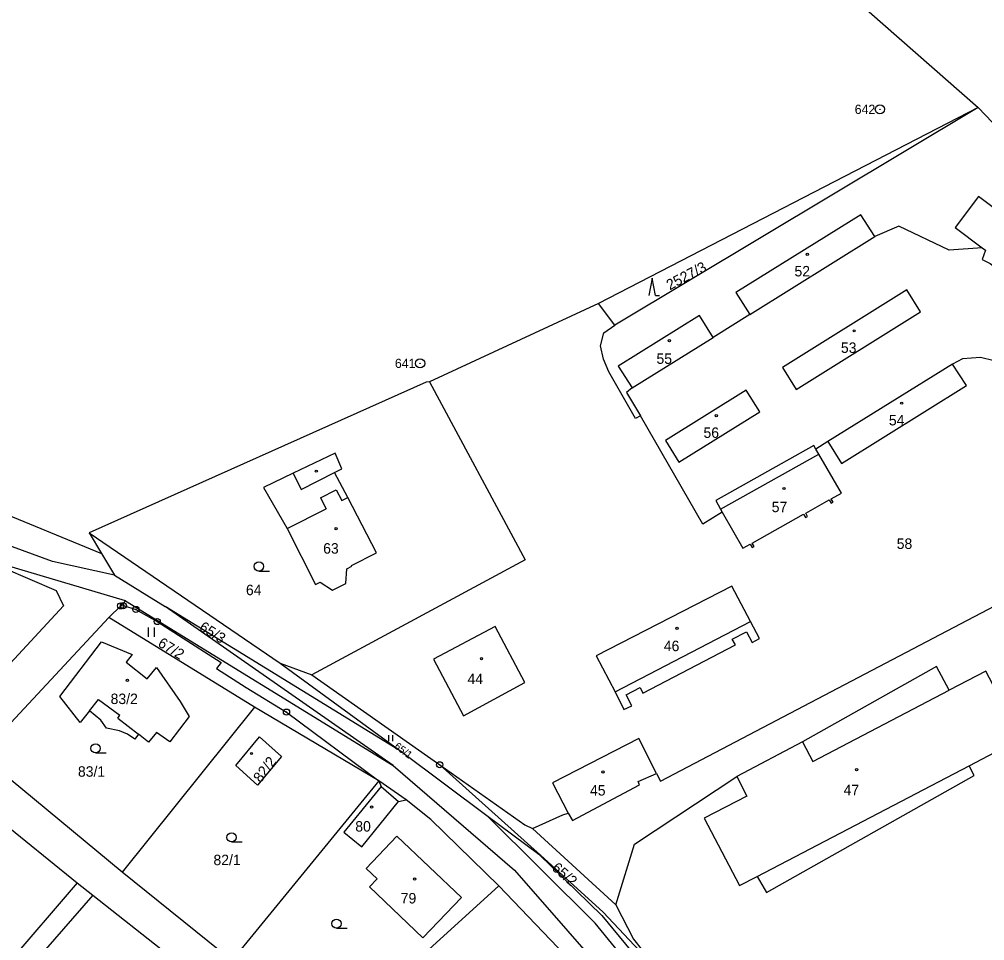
# Model space of a CAD drawing. Extents: x -562167 to -556918, y -1077891 to -1070763.
# Drawn here: x -558563.6 to -558406.7, y -1072875.9 to -1072726.2 of the extents above; entities that cross this region are included whole.
import ezdxf

# ---------------------------------------------------------------- set-up
doc = ezdxf.new("R2010")
doc.units = 0
for name, color, linetype in [('Hranice parcel', 7, 'Continuous'), ('Parcelní čísla', 7, 'Continuous'), ('Vnitřní kresba', 7, 'Continuous'), ('Značky bodu BP', 7, 'Continuous'), ('Značky budov', 7, 'Continuous'), ('Značky kultur', 7, 'Continuous')]:
    doc.layers.add(name, color=color, linetype=linetype)

msp = doc.modelspace()

# ---------------------------------------------------------------- linework, layer by layer
at = {"layer": 'Hranice parcel'}
for p, q in [((-558510.27, -1072650.64), (-558407.75, -1072740.51)), ((-558407.75, -1072740.51), (-558469.49, -1072772.4)), ((-558407.75, -1072740.51), (-558466.82, -1072775.9)), ((-558407.75, -1072740.51), (-558383.29, -1072766.41)), ((-558444.89, -1072774.18), (-558424.58, -1072761.51)), ((-558469.49, -1072772.4), (-558496.93, -1072785.1)), ((-558466.82, -1072775.9), (-558469.49, -1072772.4)), ((-558444.89, -1072774.18), (-558450.82, -1072777.88)), ((-558464.01, -1072786.11), (-558450.82, -1072777.88)), ((-558411.92, -1072782.23), (-558432.18, -1072794.81)), ((-558432.18, -1072794.81), (-558434.14, -1072796.03)), ((-558552.25, -1072809.65), (-558521.21, -1072830.81)), ((-558552.25, -1072809.65), (-558550.28, -1072812.99)), ((-558550.28, -1072812.99), (-558548.17, -1072816.55)), ((-558546.34, -1072820.72), (-558570.53, -1072813.51)), ((-558548.17, -1072816.55), (-558539.89, -1072821.64)), ((-558547.14, -1072821.51), (-558546.34, -1072820.72)), ((-558546.34, -1072820.72), (-558502.85, -1072847.47)), ((-558549.07, -1072823.39), (-558547.14, -1072821.51)), ((-558547.14, -1072821.51), (-558546.7, -1072821.47)), ((-558502.85, -1072847.47), (-558539.89, -1072821.64)), ((-558501.41, -1072845.31), (-558539.89, -1072821.64)), ((-558569.9, -1072845.73), (-558549.07, -1072823.39)), ((-558525.41, -1072838), (-558549.07, -1072823.39)), ((-558521.21, -1072830.81), (-558516.06, -1072832.7)), ((-558521.21, -1072830.81), (-558501.41, -1072845.31)), ((-558516.06, -1072832.7), (-558495.29, -1072847.34)), ((-558525.41, -1072838), (-558546.88, -1072864.8)), ((-558505.2, -1072849.93), (-558525.41, -1072838)), ((-558520.19, -1072838.78), (-558505.2, -1072849.93)), ((-558546.88, -1072864.8), (-558569.9, -1072845.73)), ((-558501.41, -1072845.31), (-558487.6, -1072855.59)), ((-558505.2, -1072849.93), (-558529.06, -1072879.16)), ((-558500.74, -1072853.03), (-558505.2, -1072849.93)), ((-558573.62, -1072850.82), (-558554.23, -1072866.54)), ((-558480.21, -1072857.69), (-558466.65, -1072870.11)), ((-558529.06, -1072879.16), (-558546.88, -1072864.8)), ((-558554.23, -1072866.54), (-558551.69, -1072868.54)), ((-558485.66, -1072866.99), (-558501.59, -1072881.45)), ((-558471.85, -1072881.41), (-558485.66, -1072866.99)), ((-558551.69, -1072868.54), (-558539.58, -1072878.07))]:
    msp.add_line(p, q, dxfattribs=at)
for points in [[(-558395.24, -1072772.21), (-558391.77, -1072774.81), (-558387.88, -1072769.81), (-558407.71, -1072754.97), (-558411.51, -1072760.04), (-558407.11, -1072763.33)], [(-558424.58, -1072761.51), (-558426.81, -1072757.96), (-558447.13, -1072770.6), (-558444.89, -1072774.18)], [(-558668.32, -1072759.48), (-558639.66, -1072775.6), (-558636.4, -1072778.74), (-558603.62, -1072791.61), (-558568.44, -1072805.53), (-558550.28, -1072812.99)], [(-558407.11, -1072763.33), (-558412.48, -1072763.69), (-558420.66, -1072759.84), (-558424.58, -1072761.51)], [(-558407.11, -1072763.33), (-558406.59, -1072763.72), (-558407.13, -1072765.23), (-558405.79, -1072765.9), (-558398.92, -1072771.03), (-558397.82, -1072772.24), (-558396.56, -1072771.22), (-558395.24, -1072772.21)], [(-558437.34, -1072786.35), (-558417.12, -1072773.71), (-558419.34, -1072770.17), (-558439.56, -1072782.77), (-558437.34, -1072786.35)], [(-558450.82, -1072777.88), (-558453.05, -1072774.31), (-558466.28, -1072782.57), (-558464.01, -1072786.11)], [(-558462.64, -1072790.61), (-558463.47, -1072791.08), (-558467.8, -1072783.47), (-558468.64, -1072781.44), (-558469.14, -1072779.28), (-558468.62, -1072777.16), (-558466.82, -1072775.9)], [(-558460.02, -1072848.73), (-558459.37, -1072850), (-558403.9, -1072820.93), (-558404.55, -1072819.68), (-558390.07, -1072812.86), (-558389.71, -1072813.54), (-558385.04, -1072811.08), (-558384.16, -1072809.81), (-558383.67, -1072805.97), (-558385.94, -1072801.74), (-558402.83, -1072783.46), (-558405.16, -1072781.7), (-558407.37, -1072781.14), (-558410.32, -1072781.36), (-558411.92, -1072782.23)], [(-558432.18, -1072794.81), (-558429.97, -1072798.38), (-558409.67, -1072785.71), (-558411.92, -1072782.23)], [(-558496.93, -1072785.1), (-558497.49, -1072785.15), (-558552.25, -1072809.65)], [(-558496.93, -1072785.1), (-558481.37, -1072814.02), (-558516.06, -1072832.7)], [(-558464.01, -1072786.11), (-558464.9, -1072786.84), (-558462.64, -1072790.61)], [(-558445.47, -1072786.45), (-558458.6, -1072794.63), (-558456.43, -1072798.19), (-558443.25, -1072790.01), (-558445.47, -1072786.45)], [(-558449.35, -1072806.31), (-558452.5, -1072808.23), (-558462.64, -1072790.61)], [(-558548.17, -1072816.55), (-558558.2, -1072814.29), (-558569.68, -1072810.14), (-558590.69, -1072797.79), (-558612.67, -1072791.78)], [(-558434.14, -1072796.03), (-558434.49, -1072795.44), (-558450.4, -1072804.4), (-558449.64, -1072805.8), (-558449.35, -1072806.31)], [(-558511.2, -1072799.25), (-558512.26, -1072796.68), (-558519.12, -1072799.94), (-558523.92, -1072802.29), (-558520.08, -1072808.95), (-558515.45, -1072818.05), (-558514.73, -1072817.69), (-558512.73, -1072818.94), (-558510.54, -1072817.86), (-558510.37, -1072815.48), (-558509.57, -1072815.08), (-558509.64, -1072814.94), (-558505.56, -1072812.88), (-558510.24, -1072803.92), (-558512.38, -1072799.85), (-558511.2, -1072799.25)], [(-558449.35, -1072806.31), (-558446, -1072812.15), (-558444.8, -1072811.48), (-558444.48, -1072812.04), (-558444.17, -1072811.86), (-558444.48, -1072811.3), (-558436.13, -1072806.61), (-558435.81, -1072807.17), (-558435.49, -1072806.99), (-558435.8, -1072806.43), (-558431.99, -1072804.29), (-558431.68, -1072804.83), (-558431.35, -1072804.64), (-558431.65, -1072804.1), (-558430, -1072803.19), (-558433.65, -1072796.84), (-558434.14, -1072796.03)], [(-558570.53, -1072813.51), (-558557.62, -1072819.02), (-558556.46, -1072821.53), (-558575.12, -1072841.68)], [(-558443.29, -1072826.83), (-558444.79, -1072824.04), (-558447.8, -1072818.32), (-558469.84, -1072829.65), (-558466.78, -1072835.46), (-558465.35, -1072838.36), (-558464.07, -1072837.76), (-558464.99, -1072835.99), (-558462.68, -1072834.79), (-558462.28, -1072835.69), (-558447.18, -1072827.87), (-558447.74, -1072826.92), (-558445.43, -1072825.72), (-558444.51, -1072827.49), (-558443.29, -1072826.83)], [(-558546.7, -1072821.47), (-558544.68, -1072822.1), (-558541.2, -1072824.06), (-558530.81, -1072830.71), (-558531.56, -1072831.68), (-558526.76, -1072834.77), (-558520.19, -1072838.78)], [(-558481.43, -1072833.95), (-558486.27, -1072824.88), (-558496.28, -1072830.18), (-558491.41, -1072839.37), (-558481.43, -1072833.95)], [(-558550.25, -1072827.36), (-558545.29, -1072829.43), (-558546.23, -1072830.69), (-558542.83, -1072833.35), (-558541.33, -1072831.52), (-558537.48, -1072837.03), (-558536, -1072839.47), (-558539.15, -1072843.62), (-558541.31, -1072842.11), (-558542.61, -1072843.67), (-558544.25, -1072842.37), (-558544.83, -1072843.17), (-558546.02, -1072842.34), (-558547.33, -1072841.82), (-558549.44, -1072841.37), (-558550.37, -1072840.09), (-558552.23, -1072838.56), (-558553.75, -1072840.45), (-558557.04, -1072836.26), (-558550.25, -1072827.36)], [(-558406.52, -1072832.14), (-558412.47, -1072835.22), (-558414.54, -1072831.35), (-558436.32, -1072843.63), (-558447.01, -1072849.22)], [(-558447.01, -1072849.22), (-558445.36, -1072852.42), (-558452.31, -1072856.02), (-558446.58, -1072866.97), (-558443.7, -1072865.47), (-558442.16, -1072868.1), (-558408.4, -1072849.08), (-558409.23, -1072847.49), (-558400.77, -1072843.08), (-558406.52, -1072832.14)], [(-558524.56, -1072842.8), (-558520.99, -1072845.99), (-558524.91, -1072850.63), (-558528.44, -1072847.44), (-558524.56, -1072842.8)], [(-558460.02, -1072848.73), (-558462.93, -1072843.07), (-558476.93, -1072850.28), (-558474.38, -1072855.18)], [(-558502.85, -1072847.47), (-558483.15, -1072864.47), (-558456.76, -1072894.62), (-558400.29, -1072968.7)], [(-558495.29, -1072847.34), (-558481.43, -1072857.1), (-558480.21, -1072857.69)], [(-558459.41, -1072881.21), (-558468.73, -1072871.27), (-558478.9, -1072862.02), (-558495.29, -1072847.34)], [(-558474.38, -1072855.18), (-558473.69, -1072856.41), (-558462.82, -1072850.57), (-558463.03, -1072850.08), (-558460.02, -1072848.73)], [(-558505.2, -1072849.93), (-558504.81, -1072850.89), (-558510.86, -1072858.29), (-558507.95, -1072860.65), (-558501.96, -1072853.28), (-558500.74, -1072853.03)], [(-558466.65, -1072870.11), (-558463.6, -1072860.24), (-558447.01, -1072849.22)], [(-558485.66, -1072866.99), (-558496.71, -1072856.25), (-558500.74, -1072853.03)], [(-558480.21, -1072857.69), (-558475.26, -1072855.46), (-558474.38, -1072855.18)], [(-558487.6, -1072855.59), (-558479.19, -1072861.86), (-558468.94, -1072871.81), (-558418.17, -1072933.29)], [(-558418.17, -1072933.29), (-558419.71, -1072936.92), (-558431.94, -1072920.49), (-558452.38, -1072894.68), (-558470.03, -1072873.06), (-558487.6, -1072855.59)], [(-558498.04, -1072875.46), (-558491.76, -1072868.91), (-558502.23, -1072858.95), (-558507.23, -1072864.17), (-558505.46, -1072865.87), (-558506.69, -1072867.16), (-558498.04, -1072875.46)], [(-558554.23, -1072866.54), (-558565.67, -1072879.84), (-558566.63, -1072878.96), (-558567.42, -1072880), (-558572.63, -1072875.45), (-558578.58, -1072882.56), (-558581.27, -1072885.71)], [(-558551.69, -1072868.54), (-558562.67, -1072881.16), (-558558.09, -1072885.01), (-558550.95, -1072891.01), (-558543.61, -1072882.2), (-558539.58, -1072878.07)], [(-558466.65, -1072870.11), (-558463.81, -1072875.7), (-558459.41, -1072881.21)]]:
    msp.add_lwpolyline(points, dxfattribs=at)
at = {"layer": 'Vnitřní kresba'}
for p, q in [((-558449.64, -1072805.8), (-558433.65, -1072796.84)), ((-558519.12, -1072799.94), (-558517.78, -1072802.58)), ((-558517.78, -1072802.58), (-558512.38, -1072799.85)), ((-558514.67, -1072803.94), (-558512.1, -1072802.64)), ((-558512.1, -1072802.64), (-558511.18, -1072804.41)), ((-558514.67, -1072803.94), (-558513.76, -1072805.72)), ((-558511.18, -1072804.41), (-558510.24, -1072803.92)), ((-558520.08, -1072808.95), (-558513.76, -1072805.72)), ((-558466.78, -1072835.46), (-558444.79, -1072824.04)), ((-558434.66, -1072846.82), (-558412.47, -1072835.22)), ((-558552.23, -1072838.56), (-558550.75, -1072836.71)), ((-558550.75, -1072836.71), (-558547.29, -1072839.27)), ((-558547.58, -1072839.74), (-558547.29, -1072839.27)), ((-558547.58, -1072839.74), (-558544.25, -1072842.37)), ((-558436.32, -1072843.63), (-558434.66, -1072846.82)), ((-558443.7, -1072865.47), (-558409.23, -1072847.49)), ((-558504.81, -1072850.89), (-558501.96, -1072853.28))]:
    msp.add_line(p, q, dxfattribs=at)
at = {"layer": 'Značky bodu BP'}
for centre, radius in [((-558423.73, -1072740.82), 0.75), ((-558423.73, -1072740.82), 0.03), ((-558498.47, -1072782.11), 0.75), ((-558498.47, -1072782.11), 0.03), ((-558547.14, -1072821.51), 0.5), ((-558546.7, -1072821.47), 0.5), ((-558547.14, -1072821.51), 0.0303), ((-558546.7, -1072821.47), 0.0303), ((-558544.68, -1072822.1), 0.5), ((-558544.68, -1072822.1), 0.0303), ((-558541.2, -1072824.06), 0.5), ((-558541.2, -1072824.06), 0.0303), ((-558520.19, -1072838.78), 0.5), ((-558520.19, -1072838.78), 0.0303), ((-558495.29, -1072847.34), 0.5), ((-558495.29, -1072847.34), 0.0303)]:
    msp.add_circle(centre, radius, dxfattribs=at)
at = {"layer": 'Značky budov'}
for centre in [(-558435.54, -1072764.39), (-558427.91, -1072776.83), (-558457.95, -1072778.41), (-558420.19, -1072788.58), (-558450.33, -1072790.61), (-558515.35, -1072799.63), (-558439.33, -1072802.44), (-558512.13, -1072808.98), (-558456.71, -1072825.17), (-558488.5, -1072830.09), (-558546.06, -1072833.62), (-558525.87, -1072845.51), (-558468.75, -1072848.5), (-558427.52, -1072848.13), (-558506.35, -1072854.21), (-558499.36, -1072865.91)]:
    msp.add_circle(centre, 0.175, dxfattribs=at)
at = {"layer": 'Značky kultur'}
for p, q in [((-558460.76, -1072768.28), (-558461.29, -1072771.08)), ((-558460.23, -1072771.08), (-558460.76, -1072768.28)), ((-558460.23, -1072771.08), (-558459.54, -1072771.08)), ((-558524.68, -1072815.86), (-558522.93, -1072815.86)), ((-558542.62, -1072826.52), (-558542.62, -1072825.02)), ((-558541.62, -1072826.52), (-558541.62, -1072825.02)), ((-558503.57, -1072843.52), (-558503.57, -1072842.52)), ((-558502.9, -1072843.52), (-558502.9, -1072842.52)), ((-558551.23, -1072845.42), (-558549.48, -1072845.42)), ((-558529.12, -1072859.88), (-558527.37, -1072859.88)), ((-558512.06, -1072873.9), (-558510.31, -1072873.9))]:
    msp.add_line(p, q, dxfattribs=at)
for centre in [(-558524.68, -1072815.11), (-558551.23, -1072844.67), (-558529.12, -1072859.13), (-558512.06, -1072873.15)]:
    msp.add_circle(centre, 0.75, dxfattribs=at)

# ---------------------------------------------------------------- texts
at = {"layer": 'Parcelní čísla'}
for s, height, rotation, p in [('2527/3', 1.7, 28, (-558457.88, -1072770.25)), ('65/3', 1.7, 328, (-558534.52, -1072825.38)), ('67/2', 1.7, 328, (-558541.24, -1072827.98)), ('65/1', 1.19, 323, (-558502.77, -1072844.55)), ('82/2', 1.7, 53, (-558524.39, -1072850.36)), ('65/2', 1.7, 319, (-558477.19, -1072864.31))]:
    msp.add_text(s, height=height, rotation=rotation, dxfattribs=at).set_placement(p)
for s, p in [('52', (-558437.62, -1072767.98)), ('53', (-558430.07, -1072780.41)), ('55', (-558460.05, -1072782.19)), ('54', (-558422.27, -1072792.19)), ('56', (-558452.41, -1072794.22)), ('57', (-558441.32, -1072806.29)), ('63', (-558514.23, -1072813.02)), ('58', (-558421, -1072812.26)), ('64', (-558526.78, -1072819.78)), ('46', (-558458.86, -1072828.87)), ('44', (-558490.77, -1072834.23)), ('83/2', (-558548.78, -1072837.47)), ('83/1', (-558554.09, -1072849.28)), ('45', (-558470.86, -1072852.34)), ('47', (-558429.64, -1072852.28)), ('80', (-558509.01, -1072858.19)), ('82/1', (-558532.06, -1072863.65)), ('79', (-558501.62, -1072869.87))]:
    msp.add_text(s, height=1.7, dxfattribs=at).set_placement(p)
at = {"layer": 'Značky bodu BP'}
for s, p in [('642', (-558427.83, -1072741.57)), ('641', (-558502.57, -1072782.86))]:
    msp.add_text(s, height=1.5, dxfattribs=at).set_placement(p)

doc.saveas('drawing.dxf')
